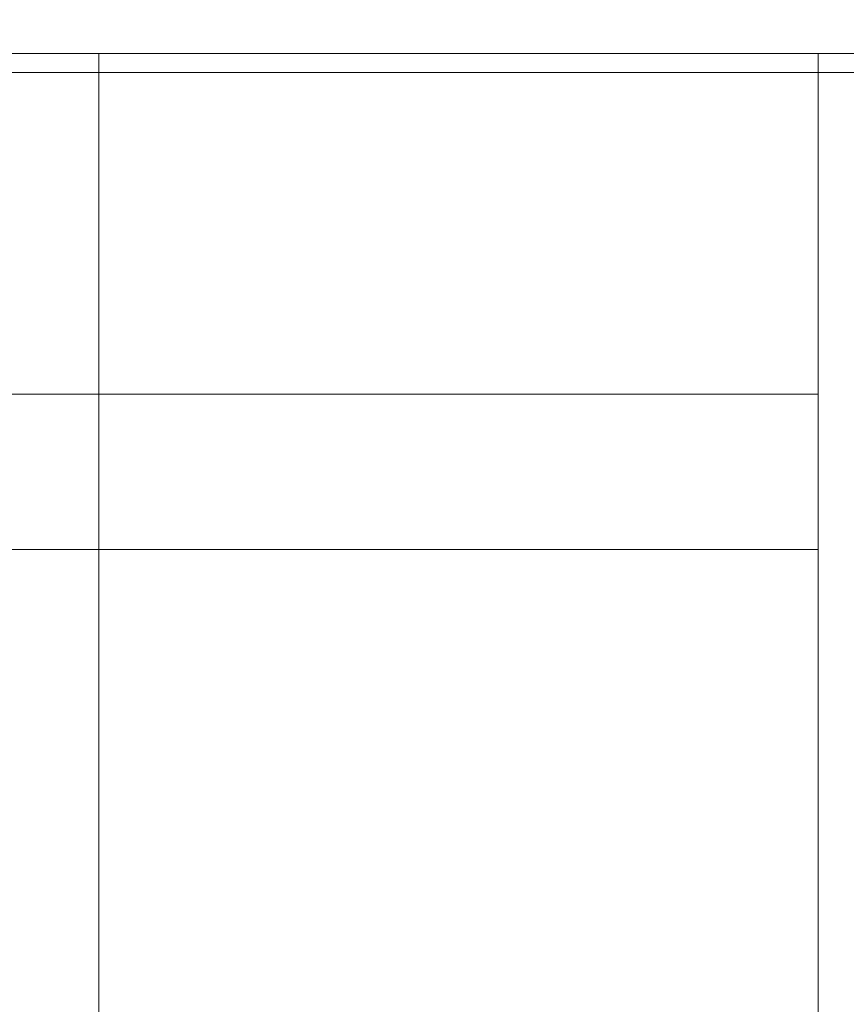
# Model space of a CAD drawing. Header units: inches. Extents: x -412 to -304, y -62 to 18.
# Tile 787 of 809: x -340.183 to -339.323, y 15.495 to 16.52. Entities that reach past the tile are written whole.
import ezdxf

# ---------------------------------------------------------------- set-up
doc = ezdxf.new("R2010")
doc.units = ezdxf.units.IN
doc.header["$LTSCALE"] = 32
doc.header["$MEASUREMENT"] = 0
for name, color, linetype, lineweight in [('Drawing', 7, 'Continuous', 18), ('Metal_1', 7, 'Continuous', 18), ('None', 7, 'Continuous', 18), ('TFL_1', 7, 'Continuous', 13)]:
    doc.layers.add(name, color=color, linetype=linetype, lineweight=lineweight)

# ---------------------------------------------------------------- blocks, each defined once
blk = doc.blocks.new('Group-1')
at = {"layer": 'Metal_1', "invisible_edges": 13}
for points in [[(12.0197, -12.252, 68.2953), (12.2559, -25.5591, 68.2953), (119.6969, -25.5591, 68.2953), (12.0197, -12.252, 68.2953)], [(119.6969, -25.5591, 68.2953), (119.9331, -12.252, 68.2953), (12.0197, -12.252, 68.2953), (119.6969, -25.5591, 68.2953)], [(12.0197, -12.252, 68.0591), (12.2559, -25.5591, 68.0591), (119.6969, -25.5591, 68.0591), (12.0197, -12.252, 68.0591)], [(119.6969, -25.5591, 68.0591), (119.9331, -12.252, 68.0591), (12.0197, -12.252, 68.0591), (119.6969, -25.5591, 68.0591)]]:
    blk.add_3dface(points, dxfattribs=at)
blk = doc.blocks.new('Group-2')
at = {"layer": 'None'}
blk.add_blockref('Group-1', (0, 0), dxfattribs=at)
blk = doc.blocks.new('Group-3')
at = {"layer": 'None'}
blk.add_blockref('Group-2', (0, 0), dxfattribs=at)
blk = doc.blocks.new('SL Overhead (3D)')
at = {"layer": 'None'}
blk.add_blockref('Group-3', (0, 0), dxfattribs=at)
at = {"layer": 'Drawing', "color": 0, "flags": 1}
for tag in ['Tag', 'Catalog', 'Option1', 'Option2', 'Option3', 'Option4', 'Option5', 'Option6', 'Option7', 'Option8', 'Option9', 'Option10', 'Option11', 'Option12', 'Custom', 'FinishGroup', 'Discount', 'Item2', 'Item3', 'Item6', 'Item8', 'Item9', 'Item10', 'Item12', 'Item13', 'Item16', 'Item18', 'Item19', 'Item20', 'Item21', 'Item22', 'Item23', 'Item24', 'Item25', 'Item1', 'Item4', 'Item5', 'Item7', 'Item11', 'Item14', 'Item15', 'Item17']:
    blk.add_attdef(tag, (-52.521, 19.4184), '', height=0.00709, dxfattribs=at)
blk = doc.blocks.new('Group-6')
at = {"layer": 'TFL_1'}
for points in [[(12.7579, -29.9724, 22.874), (119.1752, -29.9724, 22.874), (119.1752, -12.0197, 22.874), (12.7579, -12.0197, 22.874)], [(12.7579, -12.7677, 22.6772), (119.1752, -12.7677, 22.6772), (119.1752, -13.5354, 22.6772), (12.7579, -13.5354, 22.6772)], [(12.7579, -12.7874, 7.9921), (119.1752, -12.7874, 7.9921), (119.1752, -29.9724, 7.9921), (12.7579, -29.9724, 7.9921)], [(119.1752, -13.5157, 8.2874), (119.1752, -13.2598, 8.2874), (12.7579, -13.2598, 8.2874), (12.7579, -13.5157, 8.2874)], [(12.5217, -13.2795, 8.5039), (119.4114, -13.2795, 8.5039), (119.4114, -13.5157, 8.5039), (12.5217, -13.5157, 8.5039)], [(12.7579, -13.5157, 8.7402), (12.7579, -29.9724, 8.7402), (119.1752, -29.9724, 8.7402), (119.1752, -13.5157, 8.7402)], [(12.7579, -13.5157, 8.7402), (119.1752, -13.5157, 8.7402), (119.1752, -13.5157, 8.2874), (12.7579, -13.5157, 8.2874)], [(83.1516, -29.126, 22.126), (83.8996, -29.126, 22.126), (83.8996, -13.5157, 22.126), (83.1516, -13.5157, 22.126)], [(83.1516, -13.5157, 8.7402), (83.1516, -13.5157, 22.126), (83.8996, -13.5157, 22.126), (83.8996, -13.5157, 8.7402)], [(83.1516, -13.5157, 8.7402), (83.8996, -13.5157, 8.7402), (83.8996, -29.126, 8.7402), (83.1516, -29.126, 8.7402)], [(83.8996, -29.126, 22.126), (84.6476, -29.126, 22.126), (84.6476, -13.5157, 22.126), (83.8996, -13.5157, 22.126)], [(83.8996, -13.5157, 8.7402), (83.8996, -13.5157, 22.126), (84.6476, -13.5157, 22.126), (84.6476, -13.5157, 8.7402)], [(83.8996, -13.5157, 8.7402), (84.6476, -13.5157, 8.7402), (84.6476, -29.126, 8.7402), (83.8996, -29.126, 8.7402)], [(12.7579, -13.5354, 22.126), (119.1752, -13.5354, 22.126), (119.1752, -29.9724, 22.126), (12.7579, -29.9724, 22.126)], [(12.7579, -13.5354, 22.126), (12.7579, -13.5354, 22.6772), (119.1752, -13.5354, 22.6772), (119.1752, -13.5354, 22.126)], [(83.1516, -13.8701, 9.6299), (83.8996, -13.8701, 9.6299), (83.8996, -13.8701, 13.0866), (83.1516, -13.8701, 13.0866)], [(83.8996, -13.8701, 9.6299), (84.6476, -13.8701, 9.6299), (84.6476, -13.8701, 13.0866), (83.8996, -13.8701, 13.0866)], [(83.1516, -14.0315, 13.248), (83.8996, -14.0315, 13.248), (83.8996, -15.4803, 13.248), (83.1516, -15.4803, 13.248)], [(83.1516, -15.4803, 9.4685), (83.8996, -15.4803, 9.4685), (83.8996, -14.0315, 9.4685), (83.1516, -14.0315, 9.4685)], [(83.8996, -14.0315, 13.248), (84.6476, -14.0315, 13.248), (84.6476, -15.4803, 13.248), (83.8996, -15.4803, 13.248)], [(83.8996, -15.4803, 9.4685), (84.6476, -15.4803, 9.4685), (84.6476, -14.0315, 9.4685), (83.8996, -14.0315, 9.4685)]]:
    blk.add_3dface(points, dxfattribs=at)
for points, invisible_edges in [([(12.7579, -12.7677, 22.6575), (12.7579, -13.2795, 22.6575), (119.4114, -13.5157, 22.6575), (119.1752, -13.2795, 22.6575)], 14), ([(12.7579, -13.2795, 22.6575), (12.5217, -13.2795, 22.6575), (12.5217, -13.5157, 22.6575), (119.4114, -13.5157, 22.6575)], 8), ([(42.6594, -13.5157, 18.6024), (42.7452, -13.5157, 18.5986), (119.4114, -13.5157, 22.6575), (12.5217, -13.5157, 22.6575)], 10), ([(42.7452, -13.5157, 12.2675), (12.5217, -13.5157, 8.5039), (119.4114, -13.5157, 8.5039)], 9), ([(119.4114, -13.5157, 22.6575), (42.7452, -13.5157, 18.5986), (42.8304, -13.5157, 18.5874)], 9), ([(119.4114, -13.5157, 8.5039), (42.8304, -13.5157, 12.2787), (42.7452, -13.5157, 12.2675)], 9), ([(42.8304, -13.5157, 18.5874), (42.9142, -13.5157, 18.5688), (119.4114, -13.5157, 22.6575)], 10), ([(119.4114, -13.5157, 8.5039), (42.9142, -13.5157, 12.2973), (42.8304, -13.5157, 12.2787)], 9), ([(42.9142, -13.5157, 18.5688), (42.9961, -13.5157, 18.543), (119.4114, -13.5157, 22.6575)], 10), ([(42.9961, -13.5157, 12.3231), (42.9142, -13.5157, 12.2973), (119.4114, -13.5157, 8.5039)], 10), ([(119.4114, -13.5157, 8.5039), (43.0754, -13.5157, 12.356), (42.9961, -13.5157, 12.3231)], 9), ([(119.4114, -13.5157, 22.6575), (42.9961, -13.5157, 18.543), (43.0754, -13.5157, 18.5101)], 9), ([(119.4114, -13.5157, 8.5039), (43.1516, -13.5157, 12.3956), (43.0754, -13.5157, 12.356)], 9), ([(43.0754, -13.5157, 18.5101), (43.1516, -13.5157, 18.4705), (119.4114, -13.5157, 22.6575)], 10), ([(119.4114, -13.5157, 22.6575), (43.1516, -13.5157, 18.4705), (43.224, -13.5157, 18.4244)], 9), ([(43.224, -13.5157, 12.4418), (43.1516, -13.5157, 12.3956), (119.4114, -13.5157, 8.5039)], 10), ([(119.4114, -13.5157, 22.6575), (43.224, -13.5157, 18.4244), (43.2921, -13.5157, 18.3721)], 9), ([(43.2921, -13.5157, 12.4941), (43.224, -13.5157, 12.4418), (119.4114, -13.5157, 8.5039)], 10), ([(119.4114, -13.5157, 8.5039), (43.3554, -13.5157, 12.5521), (43.2921, -13.5157, 12.4941)], 9), ([(43.2921, -13.5157, 18.3721), (43.3554, -13.5157, 18.3141), (119.4114, -13.5157, 22.6575)], 10), ([(119.4114, -13.5157, 22.6575), (43.3554, -13.5157, 18.3141), (53.25, -13.5157, 18.6024)], 11), ([(53.25, -13.5157, 12.2638), (53.1642, -13.5157, 12.2675), (43.3554, -13.5157, 12.5521), (119.4114, -13.5157, 8.5039)], 14), ([(53.25, -13.5157, 18.6024), (78.6043, -13.5157, 18.6024), (119.4114, -13.5157, 22.6575)], 10), ([(119.4114, -13.5157, 8.5039), (78.6043, -13.5157, 12.2638), (53.25, -13.5157, 12.2638)], 9), ([(78.6043, -13.5157, 18.6024), (78.6901, -13.5157, 18.5986), (119.4114, -13.5157, 22.6575)], 10), ([(78.6043, -13.5157, 12.2638), (89.1027, -13.5157, 12.2787), (89.0189, -13.5157, 12.2973)], 9), ([(78.6043, -13.5157, 12.2638), (89.1878, -13.5157, 12.2675), (89.1027, -13.5157, 12.2787)], 9), ([(89.0189, -13.5157, 12.2973), (88.937, -13.5157, 12.3231), (78.6043, -13.5157, 12.2638)], 10), ([(78.6043, -13.5157, 12.2638), (88.7091, -13.5157, 12.4418), (88.641, -13.5157, 12.4941)], 9), ([(78.6043, -13.5157, 12.2638), (88.8577, -13.5157, 12.356), (88.7815, -13.5157, 12.3956)], 9), ([(89.2736, -13.5157, 12.2638), (89.1878, -13.5157, 12.2675), (78.6043, -13.5157, 12.2638), (119.4114, -13.5157, 8.5039)], 14), ([(88.7815, -13.5157, 12.3956), (88.7091, -13.5157, 12.4418), (78.6043, -13.5157, 12.2638)], 10), ([(88.641, -13.5157, 12.4941), (88.5777, -13.5157, 12.5521), (78.6043, -13.5157, 12.2638)], 10), ([(78.6901, -13.5157, 12.2675), (78.6043, -13.5157, 12.2638), (88.5777, -13.5157, 12.5521)], 10), ([(88.937, -13.5157, 12.3231), (88.8577, -13.5157, 12.356), (78.6043, -13.5157, 12.2638)], 10), ([(78.7752, -13.5157, 12.2787), (78.6901, -13.5157, 12.2675), (88.5777, -13.5157, 12.5521)], 10), ([(119.4114, -13.5157, 22.6575), (78.6901, -13.5157, 18.5986), (78.7752, -13.5157, 18.5874)], 9), ([(78.8591, -13.5157, 12.2973), (78.7752, -13.5157, 12.2787), (88.5777, -13.5157, 12.5521)], 10), ([(78.7752, -13.5157, 18.5874), (78.8591, -13.5157, 18.5688), (119.4114, -13.5157, 22.6575)], 10), ([(88.5777, -13.5157, 12.5521), (78.941, -13.5157, 12.3231), (78.8591, -13.5157, 12.2973)], 9), ([(78.8591, -13.5157, 18.5688), (78.941, -13.5157, 18.543), (119.4114, -13.5157, 22.6575)], 10), ([(79.0203, -13.5157, 12.356), (78.941, -13.5157, 12.3231), (88.5777, -13.5157, 12.5521)], 10), ([(78.941, -13.5157, 18.543), (79.0203, -13.5157, 18.5101), (119.4114, -13.5157, 22.6575)], 10), ([(88.5777, -13.5157, 12.5521), (79.0965, -13.5157, 12.3956), (79.0203, -13.5157, 12.356)], 9), ([(119.4114, -13.5157, 22.6575), (79.0203, -13.5157, 18.5101), (79.0965, -13.5157, 18.4705)], 9), ([(79.1689, -13.5157, 12.4418), (79.0965, -13.5157, 12.3956), (88.5777, -13.5157, 12.5521)], 10), ([(119.4114, -13.5157, 22.6575), (79.0965, -13.5157, 18.4705), (79.1689, -13.5157, 18.4244)], 9), ([(79.237, -13.5157, 12.4941), (79.1689, -13.5157, 12.4418), (88.5777, -13.5157, 12.5521)], 10), ([(119.4114, -13.5157, 22.6575), (79.1689, -13.5157, 18.4244), (79.237, -13.5157, 18.3721)], 9), ([(88.5777, -13.5157, 12.5521), (79.3003, -13.5157, 12.5521), (79.237, -13.5157, 12.4941)], 9), ([(79.237, -13.5157, 18.3721), (79.3003, -13.5157, 18.3141), (119.4114, -13.5157, 22.6575)], 10), ([(119.4114, -13.5157, 22.6575), (79.3003, -13.5157, 18.3141), (79.3583, -13.5157, 18.2508)], 9), ([(79.3583, -13.5157, 12.6154), (79.3003, -13.5157, 12.5521), (88.5777, -13.5157, 12.5521)], 10), ([(88.5777, -13.5157, 12.5521), (79.4106, -13.5157, 12.6835), (79.3583, -13.5157, 12.6154)], 9), ([(79.3583, -13.5157, 18.2508), (79.4106, -13.5157, 18.1827), (119.4114, -13.5157, 22.6575)], 10), ([(79.4106, -13.5157, 18.1827), (79.4567, -13.5157, 18.1102), (119.4114, -13.5157, 22.6575)], 10), ([(79.4567, -13.5157, 12.7559), (79.4106, -13.5157, 12.6835), (88.5777, -13.5157, 12.5521)], 10), ([(88.5777, -13.5157, 12.5521), (79.4964, -13.5157, 12.8321), (79.4567, -13.5157, 12.7559)], 9), ([(119.4114, -13.5157, 22.6575), (79.4567, -13.5157, 18.1102), (79.4964, -13.5157, 18.0341)], 9), ([(119.4114, -13.5157, 22.6575), (79.4964, -13.5157, 18.0341), (79.5292, -13.5157, 17.9547)], 9), ([(79.5292, -13.5157, 12.9114), (79.4964, -13.5157, 12.8321), (88.5777, -13.5157, 12.5521)], 10), ([(79.5292, -13.5157, 17.9547), (79.555, -13.5157, 17.8729), (119.4114, -13.5157, 22.6575)], 10), ([(88.5777, -13.5157, 12.5521), (79.555, -13.5157, 12.9933), (79.5292, -13.5157, 12.9114)], 9), ([(79.555, -13.5157, 17.8729), (88.641, -13.5157, 18.3721), (88.7091, -13.5157, 18.4244)], 9), ([(88.3229, -13.5157, 17.8729), (79.555, -13.5157, 17.8729), (79.5736, -13.5157, 17.789)], 9), ([(79.555, -13.5157, 17.8729), (89.0189, -13.5157, 18.5688), (89.1027, -13.5157, 18.5874)], 9), ([(89.1027, -13.5157, 18.5874), (89.1878, -13.5157, 18.5986), (119.4114, -13.5157, 22.6575), (79.555, -13.5157, 17.8729)], 14), ([(79.555, -13.5157, 17.8729), (88.8577, -13.5157, 18.5101), (88.937, -13.5157, 18.543)], 9), ([(88.7091, -13.5157, 18.4244), (88.7815, -13.5157, 18.4705), (79.555, -13.5157, 17.8729)], 10), ([(79.555, -13.5157, 17.8729), (88.5196, -13.5157, 18.2508), (88.5777, -13.5157, 18.3141)], 9), ([(88.937, -13.5157, 18.543), (89.0189, -13.5157, 18.5688), (79.555, -13.5157, 17.8729)], 10), ([(88.5777, -13.5157, 18.3141), (88.641, -13.5157, 18.3721), (79.555, -13.5157, 17.8729)], 10), ([(88.7815, -13.5157, 18.4705), (88.8577, -13.5157, 18.5101), (79.555, -13.5157, 17.8729)], 10), ([(79.555, -13.5157, 17.8729), (88.4212, -13.5157, 18.1102), (88.4674, -13.5157, 18.1827)], 9), ([(79.555, -13.5157, 17.8729), (88.3487, -13.5157, 17.9547), (88.3816, -13.5157, 18.0341)], 9), ([(88.3816, -13.5157, 18.0341), (88.4212, -13.5157, 18.1102), (79.555, -13.5157, 17.8729)], 10), ([(79.5736, -13.5157, 13.0771), (79.555, -13.5157, 12.9933), (88.3229, -13.5157, 12.9933)], 10), ([(88.3229, -13.5157, 17.8729), (88.3487, -13.5157, 17.9547), (79.555, -13.5157, 17.8729)], 10), ([(79.555, -13.5157, 12.9933), (88.3816, -13.5157, 12.8321), (88.3487, -13.5157, 12.9114)], 9), ([(79.555, -13.5157, 12.9933), (88.4674, -13.5157, 12.6835), (88.4212, -13.5157, 12.7559)], 9), ([(88.4674, -13.5157, 18.1827), (88.5196, -13.5157, 18.2508), (79.555, -13.5157, 17.8729)], 10), ([(88.4212, -13.5157, 12.7559), (88.3816, -13.5157, 12.8321), (79.555, -13.5157, 12.9933)], 10), ([(79.555, -13.5157, 12.9933), (88.5777, -13.5157, 12.5521), (88.5196, -13.5157, 12.6154)], 9), ([(88.5196, -13.5157, 12.6154), (88.4674, -13.5157, 12.6835), (79.555, -13.5157, 12.9933)], 10), ([(88.3487, -13.5157, 12.9114), (88.3229, -13.5157, 12.9933), (79.555, -13.5157, 12.9933)], 10), ([(79.5736, -13.5157, 17.789), (79.5848, -13.5157, 17.7039), (88.3229, -13.5157, 17.8729)], 10), ([(88.3229, -13.5157, 12.9933), (79.5848, -13.5157, 13.1622), (79.5736, -13.5157, 13.0771)], 9), ([(79.5848, -13.5157, 13.1622), (88.2931, -13.5157, 13.1622), (88.2894, -13.5157, 13.248)], 9), ([(88.2894, -13.5157, 17.6181), (79.5848, -13.5157, 17.7039), (79.5886, -13.5157, 17.6181)], 9), ([(79.5848, -13.5157, 17.7039), (88.2931, -13.5157, 17.7039), (88.3043, -13.5157, 17.789)], 9), ([(79.5886, -13.5157, 13.248), (79.5848, -13.5157, 13.1622), (88.2894, -13.5157, 13.248)], 10), ([(88.2894, -13.5157, 17.6181), (88.2931, -13.5157, 17.7039), (79.5848, -13.5157, 17.7039)], 10), ([(79.5848, -13.5157, 13.1622), (88.3229, -13.5157, 12.9933), (88.3043, -13.5157, 13.0771)], 9), ([(88.3043, -13.5157, 13.0771), (88.2931, -13.5157, 13.1622), (79.5848, -13.5157, 13.1622)], 10), ([(88.3043, -13.5157, 17.789), (88.3229, -13.5157, 17.8729), (79.5848, -13.5157, 17.7039)], 10), ([(88.2894, -13.5157, 13.248), (88.2894, -13.5157, 17.6181), (79.5886, -13.5157, 17.6181), (79.5886, -13.5157, 13.248)], 10), ([(83.8996, -13.5157, 22.126), (83.8996, -13.9277, 13.2103), (83.8996, -13.9174, 13.2008)], 9), ([(83.8996, -13.5157, 8.7402), (83.8996, -13.8707, 9.6159), (83.8996, -13.8725, 9.6019)], 9), ([(83.8996, -13.5157, 22.126), (83.8996, -13.8917, 13.1673), (83.8996, -13.8852, 13.1548)], 9), ([(83.8996, -13.9174, 13.2008), (83.8996, -13.9078, 13.1904), (83.8996, -13.5157, 22.126)], 10), ([(83.8996, -13.9078, 13.1904), (83.8996, -13.8993, 13.1792), (83.8996, -13.5157, 22.126)], 10), ([(83.8996, -13.5157, 22.126), (83.8996, -13.9508, 13.2264), (83.8996, -13.9389, 13.2188)], 9), ([(83.8996, -13.5157, 22.126), (83.8996, -14.0174, 13.2474), (83.8996, -14.0035, 13.2456)], 9), ([(83.8996, -13.5157, 8.7402), (83.8996, -13.8798, 9.5747), (83.8996, -13.8852, 9.5617)], 9), ([(83.8996, -13.8725, 9.6019), (83.8996, -13.8756, 9.5881), (83.8996, -13.5157, 8.7402)], 10), ([(83.8996, -13.5157, 22.126), (83.8996, -13.8756, 13.1284), (83.8996, -13.8725, 13.1146)], 9), ([(83.8996, -13.5157, 22.126), (83.8996, -13.8993, 13.1792), (83.8996, -13.8917, 13.1673)], 9), ([(83.8996, -13.8852, 13.1548), (83.8996, -13.8798, 13.1418), (83.8996, -13.5157, 22.126)], 10), ([(83.8996, -13.9389, 13.2188), (83.8996, -13.9277, 13.2103), (83.8996, -13.5157, 22.126)], 10), ([(83.8996, -14.0035, 13.2456), (83.8996, -13.9897, 13.2425), (83.8996, -13.5157, 22.126)], 10), ([(83.8996, -13.9897, 13.2425), (83.8996, -13.9763, 13.2383), (83.8996, -13.5157, 22.126)], 10), ([(83.8996, -13.5157, 22.126), (83.8996, -15.5841, 13.2103), (83.8996, -15.5729, 13.2188)], 9), ([(83.8996, -13.5157, 22.126), (83.8996, -15.604, 13.1904), (83.8996, -15.5945, 13.2008)], 9), ([(83.8996, -13.5157, 22.126), (83.8996, -15.6201, 13.1673), (83.8996, -15.6125, 13.1792)], 9), ([(83.8996, -13.5157, 22.126), (83.8996, -15.632, 13.1418), (83.8996, -15.6266, 13.1548)], 9), ([(83.8996, -13.5157, 8.7402), (83.8996, -13.8917, 9.5492), (83.8996, -13.8993, 9.5373)], 9), ([(83.8996, -13.8756, 9.5881), (83.8996, -13.8798, 9.5747), (83.8996, -13.5157, 8.7402)], 10), ([(83.8996, -13.5157, 8.7402), (83.8996, -13.5157, 22.126), (83.8996, -13.8707, 13.1007), (83.8996, -13.8701, 13.0866)], 10), ([(83.8996, -13.8701, 13.0866), (83.8996, -13.8701, 9.6299), (83.8996, -13.5157, 8.7402)], 10), ([(83.8996, -13.5157, 22.126), (83.8996, -13.8798, 13.1418), (83.8996, -13.8756, 13.1284)], 9), ([(83.8996, -13.8725, 13.1146), (83.8996, -13.8707, 13.1007), (83.8996, -13.5157, 22.126)], 10), ([(83.8996, -13.9763, 13.2383), (83.8996, -13.9633, 13.2329), (83.8996, -13.5157, 22.126)], 10), ([(83.8996, -15.5945, 13.2008), (83.8996, -15.5841, 13.2103), (83.8996, -13.5157, 22.126)], 10), ([(83.8996, -15.5729, 13.2188), (83.8996, -15.561, 13.2264), (83.8996, -13.5157, 22.126)], 10), ([(83.8996, -15.6266, 13.1548), (83.8996, -15.6201, 13.1673), (83.8996, -13.5157, 22.126)], 10), ([(83.8996, -15.6125, 13.1792), (83.8996, -15.604, 13.1904), (83.8996, -13.5157, 22.126)], 10), ([(83.8996, -13.8852, 9.5617), (83.8996, -13.8917, 9.5492), (83.8996, -13.5157, 8.7402)], 10), ([(83.8996, -13.9633, 13.2329), (83.8996, -13.9508, 13.2264), (83.8996, -13.5157, 22.126)], 10), ([(83.8996, -13.5157, 22.126), (83.8996, -15.5221, 13.2425), (83.8996, -15.5083, 13.2456)], 9), ([(83.8996, -13.5157, 22.126), (83.8996, -15.561, 13.2264), (83.8996, -15.5485, 13.2329)], 9), ([(83.8996, -13.8701, 9.6299), (83.8996, -13.8707, 9.6159), (83.8996, -13.5157, 8.7402)], 10), ([(83.8996, -13.5157, 22.126), (83.8996, -15.4944, 13.2474), (83.8996, -15.4803, 13.248)], 9), ([(83.8996, -13.5157, 22.126), (83.8996, -15.5355, 13.2383), (83.8996, -15.5221, 13.2425)], 9), ([(83.8996, -15.5083, 13.2456), (83.8996, -15.4944, 13.2474), (83.8996, -13.5157, 22.126)], 10), ([(83.8996, -15.5485, 13.2329), (83.8996, -15.5355, 13.2383), (83.8996, -13.5157, 22.126)], 10), ([(83.8996, -15.6362, 13.1284), (83.8996, -13.5157, 22.126), (83.8996, -29.126, 22.126)], 9), ([(83.8996, -15.4803, 13.248), (83.8996, -14.0315, 13.248), (83.8996, -13.5157, 22.126)], 10), ([(83.8996, -14.0315, 13.248), (83.8996, -14.0174, 13.2474), (83.8996, -13.5157, 22.126)], 10), ([(83.8996, -15.6362, 13.1284), (83.8996, -15.632, 13.1418), (83.8996, -13.5157, 22.126)], 10), ([(83.8996, -13.5157, 8.7402), (83.8996, -14.0315, 9.4685), (83.8996, -15.4803, 9.4685)], 9), ([(83.8996, -15.4803, 9.4685), (83.8996, -15.4944, 9.4691), (83.8996, -13.5157, 8.7402)], 10), ([(83.8996, -13.5157, 8.7402), (83.8996, -14.0035, 9.471), (83.8996, -14.0174, 9.4691)], 9), ([(83.8996, -13.5157, 8.7402), (83.8996, -13.9763, 9.4782), (83.8996, -13.9897, 9.474)], 9), ([(83.8996, -13.5157, 8.7402), (83.8996, -13.9389, 9.4977), (83.8996, -13.9508, 9.4901)], 9), ([(83.8996, -15.4944, 9.4691), (83.8996, -15.5083, 9.471), (83.8996, -29.126, 8.7402), (83.8996, -13.5157, 8.7402)], 10), ([(83.8996, -13.9897, 9.474), (83.8996, -14.0035, 9.471), (83.8996, -13.5157, 8.7402)], 10), ([(83.8996, -13.9508, 9.4901), (83.8996, -13.9633, 9.4836), (83.8996, -13.5157, 8.7402)], 10), ([(83.8996, -13.5157, 8.7402), (83.8996, -13.9078, 9.5262), (83.8996, -13.9174, 9.5158)], 9), ([(83.8996, -13.9633, 9.4836), (83.8996, -13.9763, 9.4782), (83.8996, -13.5157, 8.7402)], 10), ([(83.8996, -13.9174, 9.5158), (83.8996, -13.9277, 9.5063), (83.8996, -13.5157, 8.7402)], 10), ([(83.8996, -13.8993, 9.5373), (83.8996, -13.9078, 9.5262), (83.8996, -13.5157, 8.7402)], 10), ([(83.8996, -13.9277, 9.5063), (83.8996, -13.9389, 9.4977), (83.8996, -13.5157, 8.7402)], 10), ([(83.8996, -14.0174, 9.4691), (83.8996, -14.0315, 9.4685), (83.8996, -13.5157, 8.7402)], 10), ([(83.8996, -13.5157, 8.7402), (83.8996, -15.4944, 9.4691), (83.8996, -15.4803, 9.4685)], 9), ([(83.8996, -13.5157, 22.126), (83.8996, -13.8917, 13.1673), (83.8996, -13.8993, 13.1792)], 9), ([(83.8996, -13.5157, 22.126), (83.8996, -13.8798, 13.1418), (83.8996, -13.8852, 13.1548)], 9), ([(83.8996, -13.5157, 8.7402), (83.8996, -15.5083, 9.471), (83.8996, -15.4944, 9.4691)], 9), ([(83.8996, -15.4803, 9.4685), (83.8996, -14.0315, 9.4685), (83.8996, -13.5157, 8.7402)], 10), ([(83.8996, -13.8852, 13.1548), (83.8996, -13.8917, 13.1673), (83.8996, -13.5157, 22.126)], 10), ([(83.8996, -13.8993, 13.1792), (83.8996, -13.9078, 13.1904), (83.8996, -13.5157, 22.126)], 10), ([(83.8996, -13.5157, 22.126), (83.8996, -13.8707, 13.1007), (83.8996, -13.8725, 13.1146)], 9), ([(83.8996, -13.5157, 8.7402), (83.8996, -14.0035, 9.471), (83.8996, -13.9897, 9.474)], 9), ([(83.8996, -13.5157, 8.7402), (83.8996, -14.0315, 9.4685), (83.8996, -14.0174, 9.4691)], 9), ([(83.8996, -13.5157, 8.7402), (83.8996, -15.5221, 9.474), (83.8996, -15.5083, 9.471)], 9), ([(83.8996, -29.126, 22.126), (83.8996, -13.5157, 22.126), (83.8996, -15.4944, 13.2474), (83.8996, -15.5083, 13.2456)], 10), ([(83.8996, -13.5157, 22.126), (83.8996, -13.9763, 13.2383), (83.8996, -13.9897, 13.2425)], 9), ([(83.8996, -13.5157, 22.126), (83.8996, -13.9508, 13.2264), (83.8996, -13.9633, 13.2329)], 9), ([(83.8996, -13.5157, 22.126), (83.8996, -13.9277, 13.2103), (83.8996, -13.9389, 13.2188)], 9), ([(83.8996, -13.9078, 13.1904), (83.8996, -13.9174, 13.2008), (83.8996, -13.5157, 22.126)], 10), ([(83.8996, -13.8725, 13.1146), (83.8996, -13.8756, 13.1284), (83.8996, -13.5157, 22.126)], 10), ([(83.8996, -13.8756, 13.1284), (83.8996, -13.8798, 13.1418), (83.8996, -13.5157, 22.126)], 10), ([(83.8996, -13.5157, 8.7402), (83.8996, -13.8756, 9.5881), (83.8996, -13.8725, 9.6019)], 9), ([(83.8996, -13.5157, 8.7402), (83.8996, -13.9633, 9.4836), (83.8996, -13.9508, 9.4901)], 9), ([(83.8996, -14.0174, 9.4691), (83.8996, -14.0035, 9.471), (83.8996, -13.5157, 8.7402)], 10), ([(83.8996, -13.5157, 8.7402), (83.8996, -15.5355, 9.4782), (83.8996, -15.5221, 9.474)], 9), ([(83.8996, -13.9633, 13.2329), (83.8996, -13.9763, 13.2383), (83.8996, -13.5157, 22.126)], 10), ([(83.8996, -13.9897, 13.2425), (83.8996, -14.0035, 13.2456), (83.8996, -13.5157, 22.126)], 10), ([(83.8996, -13.5157, 22.126), (83.8996, -13.9174, 13.2008), (83.8996, -13.9277, 13.2103)], 9), ([(83.8996, -13.9389, 13.2188), (83.8996, -13.9508, 13.2264), (83.8996, -13.5157, 22.126)], 10), ([(83.8996, -13.5157, 8.7402), (83.8996, -13.8798, 9.5747), (83.8996, -13.8756, 9.5881)], 9), ([(83.8996, -13.5157, 8.7402), (83.8996, -13.8917, 9.5492), (83.8996, -13.8852, 9.5617)], 9), ([(83.8996, -13.5157, 8.7402), (83.8996, -13.9763, 9.4782), (83.8996, -13.9633, 9.4836)], 9), ([(83.8996, -13.9897, 9.474), (83.8996, -13.9763, 9.4782), (83.8996, -13.5157, 8.7402)], 10), ([(83.8996, -14.0035, 13.2456), (83.8996, -14.0174, 13.2474), (83.8996, -13.5157, 22.126)], 10), ([(83.8996, -13.5157, 22.126), (83.8996, -13.5157, 8.7402), (83.8996, -13.8701, 9.6299), (83.8996, -13.8701, 13.0866)], 10), ([(83.8996, -13.8852, 9.5617), (83.8996, -13.8798, 9.5747), (83.8996, -13.5157, 8.7402)], 10), ([(83.8996, -13.5157, 8.7402), (83.8996, -13.9078, 9.5262), (83.8996, -13.8993, 9.5373)], 9), ([(83.8996, -13.5157, 8.7402), (83.8996, -13.9277, 9.5063), (83.8996, -13.9174, 9.5158)], 9), ([(83.8996, -15.5355, 9.4782), (83.8996, -13.5157, 8.7402), (83.8996, -29.126, 8.7402)], 9), ([(83.8996, -13.5157, 22.126), (83.8996, -14.0315, 13.248), (83.8996, -15.4803, 13.248)], 9), ([(83.8996, -13.5157, 8.7402), (83.8996, -13.8707, 9.6159), (83.8996, -13.8701, 9.6299)], 9), ([(83.8996, -13.8993, 9.5373), (83.8996, -13.8917, 9.5492), (83.8996, -13.5157, 8.7402)], 10), ([(83.8996, -13.5157, 8.7402), (83.8996, -13.9389, 9.4977), (83.8996, -13.9277, 9.5063)], 9), ([(83.8996, -13.9508, 9.4901), (83.8996, -13.9389, 9.4977), (83.8996, -13.5157, 8.7402)], 10), ([(83.8996, -15.4803, 13.248), (83.8996, -15.4944, 13.2474), (83.8996, -13.5157, 22.126)], 10), ([(83.8996, -13.8725, 9.6019), (83.8996, -13.8707, 9.6159), (83.8996, -13.5157, 8.7402)], 10), ([(83.8996, -13.8701, 13.0866), (83.8996, -13.8707, 13.1007), (83.8996, -13.5157, 22.126)], 10), ([(83.8996, -13.9174, 9.5158), (83.8996, -13.9078, 9.5262), (83.8996, -13.5157, 8.7402)], 10), ([(83.8996, -14.0174, 13.2474), (83.8996, -14.0315, 13.248), (83.8996, -13.5157, 22.126)], 10), ([(84.6476, -13.5157, 22.126), (84.6476, -13.9277, 13.2103), (84.6476, -13.9174, 13.2008)], 9), ([(84.6476, -13.5157, 8.7402), (84.6476, -13.8707, 9.6159), (84.6476, -13.8725, 9.6019)], 9), ([(84.6476, -13.5157, 22.126), (84.6476, -13.8917, 13.1673), (84.6476, -13.8852, 13.1548)], 9), ([(84.6476, -13.9174, 13.2008), (84.6476, -13.9078, 13.1904), (84.6476, -13.5157, 22.126)], 10), ([(84.6476, -13.9078, 13.1904), (84.6476, -13.8993, 13.1792), (84.6476, -13.5157, 22.126)], 10), ([(84.6476, -13.5157, 22.126), (84.6476, -13.9508, 13.2264), (84.6476, -13.9389, 13.2188)], 9), ([(84.6476, -13.5157, 22.126), (84.6476, -14.0174, 13.2474), (84.6476, -14.0035, 13.2456)], 9), ([(84.6476, -13.5157, 8.7402), (84.6476, -13.8798, 9.5747), (84.6476, -13.8852, 9.5617)], 9), ([(84.6476, -13.8725, 9.6019), (84.6476, -13.8756, 9.5881), (84.6476, -13.5157, 8.7402)], 10), ([(84.6476, -13.5157, 22.126), (84.6476, -13.8756, 13.1284), (84.6476, -13.8725, 13.1146)], 9), ([(84.6476, -13.5157, 22.126), (84.6476, -13.8993, 13.1792), (84.6476, -13.8917, 13.1673)], 9), ([(84.6476, -13.8852, 13.1548), (84.6476, -13.8798, 13.1418), (84.6476, -13.5157, 22.126)], 10), ([(84.6476, -13.9389, 13.2188), (84.6476, -13.9277, 13.2103), (84.6476, -13.5157, 22.126)], 10), ([(84.6476, -14.0035, 13.2456), (84.6476, -13.9897, 13.2425), (84.6476, -13.5157, 22.126)], 10), ([(84.6476, -13.9897, 13.2425), (84.6476, -13.9763, 13.2383), (84.6476, -13.5157, 22.126)], 10), ([(84.6476, -13.5157, 22.126), (84.6476, -15.5841, 13.2103), (84.6476, -15.5729, 13.2188)], 9), ([(84.6476, -13.5157, 22.126), (84.6476, -15.604, 13.1904), (84.6476, -15.5945, 13.2008)], 9), ([(84.6476, -13.5157, 22.126), (84.6476, -15.6201, 13.1673), (84.6476, -15.6125, 13.1792)], 9), ([(84.6476, -13.5157, 22.126), (84.6476, -15.632, 13.1418), (84.6476, -15.6266, 13.1548)], 9), ([(84.6476, -13.5157, 8.7402), (84.6476, -13.8917, 9.5492), (84.6476, -13.8993, 9.5373)], 9), ([(84.6476, -13.8756, 9.5881), (84.6476, -13.8798, 9.5747), (84.6476, -13.5157, 8.7402)], 10), ([(84.6476, -13.5157, 8.7402), (84.6476, -13.5157, 22.126), (84.6476, -13.8707, 13.1007), (84.6476, -13.8701, 13.0866)], 10), ([(84.6476, -13.8701, 13.0866), (84.6476, -13.8701, 9.6299), (84.6476, -13.5157, 8.7402)], 10), ([(84.6476, -13.5157, 22.126), (84.6476, -13.8798, 13.1418), (84.6476, -13.8756, 13.1284)], 9), ([(84.6476, -13.8725, 13.1146), (84.6476, -13.8707, 13.1007), (84.6476, -13.5157, 22.126)], 10), ([(84.6476, -13.9763, 13.2383), (84.6476, -13.9633, 13.2329), (84.6476, -13.5157, 22.126)], 10), ([(84.6476, -15.5945, 13.2008), (84.6476, -15.5841, 13.2103), (84.6476, -13.5157, 22.126)], 10), ([(84.6476, -15.5729, 13.2188), (84.6476, -15.561, 13.2264), (84.6476, -13.5157, 22.126)], 10), ([(84.6476, -15.6266, 13.1548), (84.6476, -15.6201, 13.1673), (84.6476, -13.5157, 22.126)], 10), ([(84.6476, -15.6125, 13.1792), (84.6476, -15.604, 13.1904), (84.6476, -13.5157, 22.126)], 10), ([(84.6476, -13.8852, 9.5617), (84.6476, -13.8917, 9.5492), (84.6476, -13.5157, 8.7402)], 10), ([(84.6476, -13.9633, 13.2329), (84.6476, -13.9508, 13.2264), (84.6476, -13.5157, 22.126)], 10), ([(84.6476, -13.5157, 22.126), (84.6476, -15.5221, 13.2425), (84.6476, -15.5083, 13.2456)], 9), ([(84.6476, -13.5157, 22.126), (84.6476, -15.561, 13.2264), (84.6476, -15.5485, 13.2329)], 9), ([(84.6476, -13.8701, 9.6299), (84.6476, -13.8707, 9.6159), (84.6476, -13.5157, 8.7402)], 10), ([(84.6476, -13.5157, 22.126), (84.6476, -15.4944, 13.2474), (84.6476, -15.4803, 13.248)], 9), ([(84.6476, -13.5157, 22.126), (84.6476, -15.5355, 13.2383), (84.6476, -15.5221, 13.2425)], 9), ([(84.6476, -15.5083, 13.2456), (84.6476, -15.4944, 13.2474), (84.6476, -13.5157, 22.126)], 10), ([(84.6476, -15.5485, 13.2329), (84.6476, -15.5355, 13.2383), (84.6476, -13.5157, 22.126)], 10), ([(84.6476, -15.6362, 13.1284), (84.6476, -13.5157, 22.126), (84.6476, -29.126, 22.126)], 9), ([(84.6476, -15.4803, 13.248), (84.6476, -14.0315, 13.248), (84.6476, -13.5157, 22.126)], 10), ([(84.6476, -14.0315, 13.248), (84.6476, -14.0174, 13.2474), (84.6476, -13.5157, 22.126)], 10), ([(84.6476, -15.6362, 13.1284), (84.6476, -15.632, 13.1418), (84.6476, -13.5157, 22.126)], 10), ([(84.6476, -13.5157, 8.7402), (84.6476, -14.0315, 9.4685), (84.6476, -15.4803, 9.4685)], 9), ([(84.6476, -15.4803, 9.4685), (84.6476, -15.4944, 9.4691), (84.6476, -13.5157, 8.7402)], 10), ([(84.6476, -13.5157, 8.7402), (84.6476, -14.0035, 9.471), (84.6476, -14.0174, 9.4691)], 9), ([(84.6476, -13.5157, 8.7402), (84.6476, -13.9763, 9.4782), (84.6476, -13.9897, 9.474)], 9), ([(84.6476, -13.5157, 8.7402), (84.6476, -13.9389, 9.4977), (84.6476, -13.9508, 9.4901)], 9), ([(84.6476, -15.4944, 9.4691), (84.6476, -15.5083, 9.471), (84.6476, -29.126, 8.7402), (84.6476, -13.5157, 8.7402)], 10), ([(84.6476, -13.9897, 9.474), (84.6476, -14.0035, 9.471), (84.6476, -13.5157, 8.7402)], 10), ([(84.6476, -13.9508, 9.4901), (84.6476, -13.9633, 9.4836), (84.6476, -13.5157, 8.7402)], 10), ([(84.6476, -13.5157, 8.7402), (84.6476, -13.9078, 9.5262), (84.6476, -13.9174, 9.5158)], 9), ([(84.6476, -13.9633, 9.4836), (84.6476, -13.9763, 9.4782), (84.6476, -13.5157, 8.7402)], 10), ([(84.6476, -13.9174, 9.5158), (84.6476, -13.9277, 9.5063), (84.6476, -13.5157, 8.7402)], 10), ([(84.6476, -13.8993, 9.5373), (84.6476, -13.9078, 9.5262), (84.6476, -13.5157, 8.7402)], 10), ([(84.6476, -13.9277, 9.5063), (84.6476, -13.9389, 9.4977), (84.6476, -13.5157, 8.7402)], 10), ([(84.6476, -14.0174, 9.4691), (84.6476, -14.0315, 9.4685), (84.6476, -13.5157, 8.7402)], 10), ([(83.1516, -13.8707, 9.6159), (83.8996, -13.8707, 9.6159), (83.8996, -13.8701, 9.6299), (83.1516, -13.8701, 9.6299)], 1), ([(83.1516, -13.8701, 13.0866), (83.8996, -13.8701, 13.0866), (83.8996, -13.8707, 13.1007), (83.1516, -13.8707, 13.1007)], 4), ([(83.1516, -13.8725, 9.6019), (83.8996, -13.8725, 9.6019), (83.8996, -13.8707, 9.6159), (83.1516, -13.8707, 9.6159)], 5), ([(83.1516, -13.8707, 13.1007), (83.8996, -13.8707, 13.1007), (83.8996, -13.8725, 13.1146), (83.1516, -13.8725, 13.1146)], 5), ([(83.1516, -13.8756, 9.5881), (83.8996, -13.8756, 9.5881), (83.8996, -13.8725, 9.6019), (83.1516, -13.8725, 9.6019)], 5), ([(83.1516, -13.8725, 13.1146), (83.8996, -13.8725, 13.1146), (83.8996, -13.8756, 13.1284), (83.1516, -13.8756, 13.1284)], 5), ([(83.1516, -13.8798, 9.5747), (83.8996, -13.8798, 9.5747), (83.8996, -13.8756, 9.5881), (83.1516, -13.8756, 9.5881)], 5), ([(83.1516, -13.8756, 13.1284), (83.8996, -13.8756, 13.1284), (83.8996, -13.8798, 13.1418), (83.1516, -13.8798, 13.1418)], 5), ([(83.8996, -13.8707, 9.6159), (84.6476, -13.8707, 9.6159), (84.6476, -13.8701, 9.6299), (83.8996, -13.8701, 9.6299)], 1), ([(83.8996, -13.8701, 13.0866), (84.6476, -13.8701, 13.0866), (84.6476, -13.8707, 13.1007), (83.8996, -13.8707, 13.1007)], 4), ([(83.8996, -13.8725, 9.6019), (84.6476, -13.8725, 9.6019), (84.6476, -13.8707, 9.6159), (83.8996, -13.8707, 9.6159)], 5), ([(83.8996, -13.8707, 13.1007), (84.6476, -13.8707, 13.1007), (84.6476, -13.8725, 13.1146), (83.8996, -13.8725, 13.1146)], 5), ([(83.8996, -13.8756, 9.5881), (84.6476, -13.8756, 9.5881), (84.6476, -13.8725, 9.6019), (83.8996, -13.8725, 9.6019)], 5), ([(83.8996, -13.8725, 13.1146), (84.6476, -13.8725, 13.1146), (84.6476, -13.8756, 13.1284), (83.8996, -13.8756, 13.1284)], 5), ([(83.8996, -13.8798, 9.5747), (84.6476, -13.8798, 9.5747), (84.6476, -13.8756, 9.5881), (83.8996, -13.8756, 9.5881)], 5), ([(83.8996, -13.8756, 13.1284), (84.6476, -13.8756, 13.1284), (84.6476, -13.8798, 13.1418), (83.8996, -13.8798, 13.1418)], 5), ([(83.1516, -13.8852, 9.5617), (83.8996, -13.8852, 9.5617), (83.8996, -13.8798, 9.5747), (83.1516, -13.8798, 9.5747)], 5), ([(83.1516, -13.8798, 13.1418), (83.8996, -13.8798, 13.1418), (83.8996, -13.8852, 13.1548), (83.1516, -13.8852, 13.1548)], 5), ([(83.1516, -13.8917, 9.5492), (83.8996, -13.8917, 9.5492), (83.8996, -13.8852, 9.5617), (83.1516, -13.8852, 9.5617)], 5), ([(83.1516, -13.8852, 13.1548), (83.8996, -13.8852, 13.1548), (83.8996, -13.8917, 13.1673), (83.1516, -13.8917, 13.1673)], 5), ([(83.8996, -13.8852, 9.5617), (84.6476, -13.8852, 9.5617), (84.6476, -13.8798, 9.5747), (83.8996, -13.8798, 9.5747)], 5), ([(83.8996, -13.8798, 13.1418), (84.6476, -13.8798, 13.1418), (84.6476, -13.8852, 13.1548), (83.8996, -13.8852, 13.1548)], 5), ([(83.8996, -13.8917, 9.5492), (84.6476, -13.8917, 9.5492), (84.6476, -13.8852, 9.5617), (83.8996, -13.8852, 9.5617)], 5), ([(83.8996, -13.8852, 13.1548), (84.6476, -13.8852, 13.1548), (84.6476, -13.8917, 13.1673), (83.8996, -13.8917, 13.1673)], 5), ([(83.1516, -13.8993, 9.5373), (83.8996, -13.8993, 9.5373), (83.8996, -13.8917, 9.5492), (83.1516, -13.8917, 9.5492)], 5), ([(83.1516, -13.8917, 13.1673), (83.8996, -13.8917, 13.1673), (83.8996, -13.8993, 13.1792), (83.1516, -13.8993, 13.1792)], 5), ([(83.8996, -13.8993, 9.5373), (84.6476, -13.8993, 9.5373), (84.6476, -13.8917, 9.5492), (83.8996, -13.8917, 9.5492)], 5), ([(83.8996, -13.8917, 13.1673), (84.6476, -13.8917, 13.1673), (84.6476, -13.8993, 13.1792), (83.8996, -13.8993, 13.1792)], 5), ([(83.1516, -13.9078, 9.5262), (83.8996, -13.9078, 9.5262), (83.8996, -13.8993, 9.5373), (83.1516, -13.8993, 9.5373)], 5), ([(83.1516, -13.8993, 13.1792), (83.8996, -13.8993, 13.1792), (83.8996, -13.9078, 13.1904), (83.1516, -13.9078, 13.1904)], 5), ([(83.1516, -13.9174, 9.5158), (83.8996, -13.9174, 9.5158), (83.8996, -13.9078, 9.5262), (83.1516, -13.9078, 9.5262)], 5), ([(83.1516, -13.9078, 13.1904), (83.8996, -13.9078, 13.1904), (83.8996, -13.9174, 13.2008), (83.1516, -13.9174, 13.2008)], 5), ([(83.8996, -13.9078, 9.5262), (84.6476, -13.9078, 9.5262), (84.6476, -13.8993, 9.5373), (83.8996, -13.8993, 9.5373)], 5), ([(83.8996, -13.8993, 13.1792), (84.6476, -13.8993, 13.1792), (84.6476, -13.9078, 13.1904), (83.8996, -13.9078, 13.1904)], 5), ([(83.8996, -13.9174, 9.5158), (84.6476, -13.9174, 9.5158), (84.6476, -13.9078, 9.5262), (83.8996, -13.9078, 9.5262)], 5), ([(83.8996, -13.9078, 13.1904), (84.6476, -13.9078, 13.1904), (84.6476, -13.9174, 13.2008), (83.8996, -13.9174, 13.2008)], 5), ([(83.1516, -13.9277, 9.5063), (83.8996, -13.9277, 9.5063), (83.8996, -13.9174, 9.5158), (83.1516, -13.9174, 9.5158)], 5), ([(83.1516, -13.9174, 13.2008), (83.8996, -13.9174, 13.2008), (83.8996, -13.9277, 13.2103), (83.1516, -13.9277, 13.2103)], 5), ([(83.8996, -13.9277, 9.5063), (84.6476, -13.9277, 9.5063), (84.6476, -13.9174, 9.5158), (83.8996, -13.9174, 9.5158)], 5), ([(83.8996, -13.9174, 13.2008), (84.6476, -13.9174, 13.2008), (84.6476, -13.9277, 13.2103), (83.8996, -13.9277, 13.2103)], 5), ([(83.1516, -13.9389, 9.4977), (83.8996, -13.9389, 9.4977), (83.8996, -13.9277, 9.5063), (83.1516, -13.9277, 9.5063)], 5), ([(83.1516, -13.9277, 13.2103), (83.8996, -13.9277, 13.2103), (83.8996, -13.9389, 13.2188), (83.1516, -13.9389, 13.2188)], 5), ([(83.8996, -13.9389, 9.4977), (84.6476, -13.9389, 9.4977), (84.6476, -13.9277, 9.5063), (83.8996, -13.9277, 9.5063)], 5), ([(83.8996, -13.9277, 13.2103), (84.6476, -13.9277, 13.2103), (84.6476, -13.9389, 13.2188), (83.8996, -13.9389, 13.2188)], 5), ([(83.1516, -13.9508, 9.4901), (83.8996, -13.9508, 9.4901), (83.8996, -13.9389, 9.4977), (83.1516, -13.9389, 9.4977)], 5), ([(83.1516, -13.9389, 13.2188), (83.8996, -13.9389, 13.2188), (83.8996, -13.9508, 13.2264), (83.1516, -13.9508, 13.2264)], 5), ([(83.8996, -13.9508, 9.4901), (84.6476, -13.9508, 9.4901), (84.6476, -13.9389, 9.4977), (83.8996, -13.9389, 9.4977)], 5), ([(83.8996, -13.9389, 13.2188), (84.6476, -13.9389, 13.2188), (84.6476, -13.9508, 13.2264), (83.8996, -13.9508, 13.2264)], 5), ([(83.1516, -13.9633, 9.4836), (83.8996, -13.9633, 9.4836), (83.8996, -13.9508, 9.4901), (83.1516, -13.9508, 9.4901)], 5), ([(83.1516, -13.9508, 13.2264), (83.8996, -13.9508, 13.2264), (83.8996, -13.9633, 13.2329), (83.1516, -13.9633, 13.2329)], 5), ([(83.8996, -13.9633, 9.4836), (84.6476, -13.9633, 9.4836), (84.6476, -13.9508, 9.4901), (83.8996, -13.9508, 9.4901)], 5), ([(83.8996, -13.9508, 13.2264), (84.6476, -13.9508, 13.2264), (84.6476, -13.9633, 13.2329), (83.8996, -13.9633, 13.2329)], 5), ([(83.1516, -13.9763, 9.4782), (83.8996, -13.9763, 9.4782), (83.8996, -13.9633, 9.4836), (83.1516, -13.9633, 9.4836)], 5), ([(83.1516, -13.9633, 13.2329), (83.8996, -13.9633, 13.2329), (83.8996, -13.9763, 13.2383), (83.1516, -13.9763, 13.2383)], 5), ([(83.8996, -13.9763, 9.4782), (84.6476, -13.9763, 9.4782), (84.6476, -13.9633, 9.4836), (83.8996, -13.9633, 9.4836)], 5), ([(83.8996, -13.9633, 13.2329), (84.6476, -13.9633, 13.2329), (84.6476, -13.9763, 13.2383), (83.8996, -13.9763, 13.2383)], 5), ([(83.1516, -13.9897, 9.474), (83.8996, -13.9897, 9.474), (83.8996, -13.9763, 9.4782), (83.1516, -13.9763, 9.4782)], 5), ([(83.1516, -13.9763, 13.2383), (83.8996, -13.9763, 13.2383), (83.8996, -13.9897, 13.2425), (83.1516, -13.9897, 13.2425)], 5), ([(83.8996, -13.9897, 9.474), (84.6476, -13.9897, 9.474), (84.6476, -13.9763, 9.4782), (83.8996, -13.9763, 9.4782)], 5), ([(83.8996, -13.9763, 13.2383), (84.6476, -13.9763, 13.2383), (84.6476, -13.9897, 13.2425), (83.8996, -13.9897, 13.2425)], 5), ([(83.1516, -14.0035, 9.471), (83.8996, -14.0035, 9.471), (83.8996, -13.9897, 9.474), (83.1516, -13.9897, 9.474)], 5), ([(83.1516, -13.9897, 13.2425), (83.8996, -13.9897, 13.2425), (83.8996, -14.0035, 13.2456), (83.1516, -14.0035, 13.2456)], 5), ([(83.8996, -14.0035, 9.471), (84.6476, -14.0035, 9.471), (84.6476, -13.9897, 9.474), (83.8996, -13.9897, 9.474)], 5), ([(83.8996, -13.9897, 13.2425), (84.6476, -13.9897, 13.2425), (84.6476, -14.0035, 13.2456), (83.8996, -14.0035, 13.2456)], 5), ([(83.1516, -14.0174, 9.4691), (83.8996, -14.0174, 9.4691), (83.8996, -14.0035, 9.471), (83.1516, -14.0035, 9.471)], 5), ([(83.1516, -14.0035, 13.2456), (83.8996, -14.0035, 13.2456), (83.8996, -14.0174, 13.2474), (83.1516, -14.0174, 13.2474)], 5), ([(83.8996, -14.0174, 9.4691), (84.6476, -14.0174, 9.4691), (84.6476, -14.0035, 9.471), (83.8996, -14.0035, 9.471)], 5), ([(83.8996, -14.0035, 13.2456), (84.6476, -14.0035, 13.2456), (84.6476, -14.0174, 13.2474), (83.8996, -14.0174, 13.2474)], 5), ([(83.1516, -14.0315, 9.4685), (83.8996, -14.0315, 9.4685), (83.8996, -14.0174, 9.4691), (83.1516, -14.0174, 9.4691)], 4), ([(83.1516, -14.0174, 13.2474), (83.8996, -14.0174, 13.2474), (83.8996, -14.0315, 13.248), (83.1516, -14.0315, 13.248)], 1), ([(83.8996, -14.0315, 9.4685), (84.6476, -14.0315, 9.4685), (84.6476, -14.0174, 9.4691), (83.8996, -14.0174, 9.4691)], 4), ([(83.8996, -14.0174, 13.2474), (84.6476, -14.0174, 13.2474), (84.6476, -14.0315, 13.248), (83.8996, -14.0315, 13.248)], 1)]:
    blk.add_3dface(points, dxfattribs=dict(at, invisible_edges=invisible_edges))
blk = doc.blocks.new('Group-15')
at = {"layer": 'None'}
blk.add_blockref('Group-6', (0, 0), dxfattribs=at)
blk = doc.blocks.new('SL Hanging Credenza (3D)')
at = {"layer": 'None'}
blk.add_blockref('Group-15', (0, 0), dxfattribs=at)
at = {"layer": 'Drawing', "color": 0, "flags": 1}
for tag in ['Tag', 'Catalog', 'Option1', 'Option2', 'Option3', 'Option4', 'Option5', 'Option6', 'Option7', 'Option8', 'Option9', 'Option10', 'Option11', 'Option12', 'Custom', 'FinishGroup', 'Discount', 'Item2', 'Item3', 'Item6', 'Item8', 'Item9', 'Item10', 'Item12', 'Item13', 'Item16', 'Item18', 'Item19', 'Item20', 'Item21', 'Item22', 'Item23', 'Item24', 'Item25', 'Item1', 'Item4', 'Item5', 'Item7', 'Item11', 'Item14', 'Item15', 'Item17']:
    blk.add_attdef(tag, (-52.5308, 13.8239), '', height=0.00709, dxfattribs=at)

msp = doc.modelspace()

# ---------------------------------------------------------------- block references
at = {"layer": 'Drawing'}
for name in ['SL Hanging Credenza (3D)', 'SL Overhead (3D)']:
    msp.add_blockref(name, (-424, 30), dxfattribs=at)

doc.saveas('drawing.dxf')
